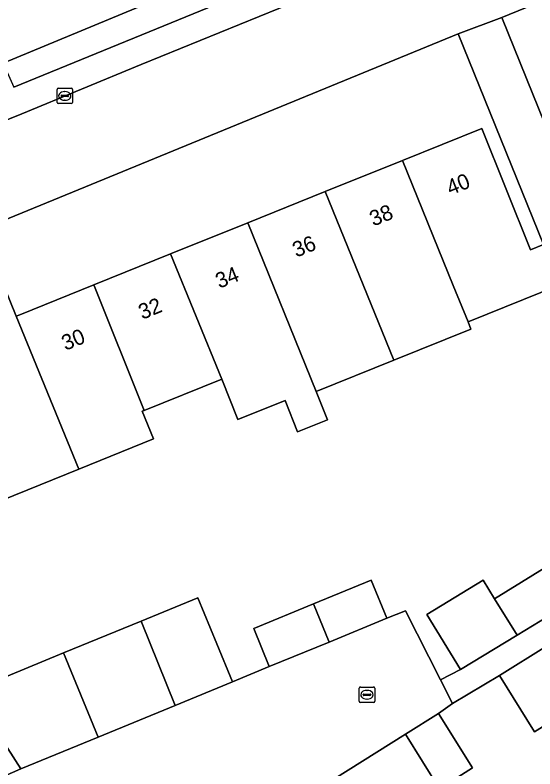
# Model space of a CAD drawing. Extents: x 157767 to 159172, y 387839 to 389425.
# Drawn here: x 158395.93 to 158429.69, y 388270.73 to 388319.67 of the extents above; entities that cross this region are included whole.
import ezdxf

# ---------------------------------------------------------------- set-up
doc = ezdxf.new("R2010")
doc.units = 0
for name, color, linetype in [('IMGEO_Erf', 7, 'Continuous'), ('IMGEO_Kolk', 7, 'Continuous'), ('IMGEO_Pand', 7, 'Continuous'), ('IMGEO_Pand_nummerreeks', 7, 'Continuous'), ('IMGEO_Parkeervlak_open', 7, 'Continuous'), ('IMGEO_Rijbaan_lokaal_gesloten', 7, 'Continuous'), ('IMGEO_Rijbaan_lokaal_open', 7, 'Continuous'), ('IMGEO_Voetpad_open', 7, 'Continuous')]:
    doc.layers.add(name, color=color, linetype=linetype)

msp = doc.modelspace()

# ---------------------------------------------------------------- linework, layer by layer
at = {"layer": 'IMGEO_Erf'}
for points in [[(158491.882, 388345.812), (158427.533, 388319.501), (158434.321, 388302.758), (158436.677, 388296.945), (158437.844, 388295.136), (158443.079, 388296.919), (158445.488, 388291.113), (158450.212, 388294.069), (158453.637, 388296.2), (158455.073, 388293.894), (158457.335, 388295.296), (158455.835, 388297.706), (158459.505, 388299.99), (158463.061, 388302.202), (158464.518, 388299.862), (158466.737, 388301.264), (158465.337, 388303.514), (158468.896, 388305.728), (158472.43, 388307.927), (158473.799, 388305.727), (158474.903, 388306.424), (158477.683, 388308.267), (158477.052, 388309.252)], [(158395.131, 388302.266), (158396.008, 388300.121), (158396.231, 388300.211), (158401.05, 388302.155), (158406.031, 388304.164), (158411.037, 388306.184), (158416.061, 388308.21), (158421.084, 388310.237), (158426.231, 388312.313), (158429.408, 388304.44), (158430.243, 388304.78), (158424.712, 388318.46), (158386.453, 388302.761)], [(158431.3, 388302.166), (158425.347, 388299.764), (158425.522, 388299.284), (158420.528, 388297.269), (158415.487, 388295.235), (158416.226, 388293.404), (158414.277, 388292.617), (158413.459, 388294.644), (158410.404, 388293.412), (158409.346, 388296.035), (158404.321, 388294.007), (158404.189, 388293.954), (158404.915, 388292.16), (158400.067, 388290.2), (158395.04, 388288.167)], [(158394.654, 388270.024), (158396.297, 388270.733), (158393.059, 388275.789), (158399.083, 388278.264), (158404.118, 388280.334), (158407.793, 388281.844), (158409.02, 388278.859), (158410.039, 388276.381), (158412.44, 388277.373), (158411.423, 388279.846), (158415.312, 388281.444), (158419.054, 388282.982), (158420.071, 388280.509), (158421.29, 388280.996), (158423.555, 388276.518), (158424.865, 388277.18), (158422.677, 388280.766), (158426.318, 388282.99), (158427.074, 388281.767), (158432.048, 388284.841)], [(158444.877, 388269.488), (158441.097, 388275.687), (158440.162, 388277.191), (158438.466, 388276.131), (158436.761, 388278.875), (158432.136, 388275.987), (158432.719, 388275.054), (158429.666, 388273.148), (158427.389, 388276.796), (158424.332, 388274.982), (158423.434, 388274.327), (158425.639, 388270.795), (158423.485, 388269.45)]]:
    msp.add_lwpolyline(points, dxfattribs=at)
at = {"layer": 'IMGEO_Kolk'}
for p, q in [((158398.654, 388313.993), (158398.654, 388314.845)), ((158398.729, 388314.919), (158399.581, 388314.919)), ((158399.142, 388314.699), (158399.167, 388314.699)), ((158399.655, 388314.845), (158399.655, 388313.993)), ((158398.913, 388314.413), (158398.913, 388314.425)), ((158399.351, 388314.376), (158398.953, 388314.376)), ((158398.956, 388314.462), (158399.354, 388314.462)), ((158399.397, 388314.425), (158399.397, 388314.413)), ((158399.581, 388313.919), (158398.729, 388313.919)), ((158399.165, 388314.139), (158399.14, 388314.139)), ((158418.356, 388276.05), (158419.208, 388276.05)), ((158418.281, 388275.124), (158418.281, 388275.976)), ((158418.54, 388275.544), (158418.54, 388275.556)), ((158418.583, 388275.593), (158418.981, 388275.593)), ((158418.769, 388275.83), (158418.794, 388275.83)), ((158419.024, 388275.556), (158419.024, 388275.544)), ((158419.282, 388275.976), (158419.282, 388275.124)), ((158419.208, 388275.05), (158418.356, 388275.05)), ((158418.978, 388275.507), (158418.58, 388275.507)), ((158418.792, 388275.27), (158418.767, 388275.27))]:
    msp.add_line(p, q, dxfattribs=at)
for points in [[(158398.654, 388313.993), (158398.654, 388314.845)], [(158398.729, 388314.919), (158399.581, 388314.919)], [(158399.655, 388314.845), (158399.655, 388313.993)], [(158399.581, 388313.919), (158398.729, 388313.919)], [(158418.356, 388276.05), (158419.208, 388276.05)], [(158418.281, 388275.124), (158418.281, 388275.976)], [(158419.282, 388275.976), (158419.282, 388275.124)], [(158419.208, 388275.05), (158418.356, 388275.05)]]:
    msp.add_lwpolyline(points, dxfattribs=at)
for centre, radius, start, end in [((158398.731, 388314.843), 0.0765, 91.552, 178.448), ((158398.731, 388314.843), 0.0765, 91.552, 178.448), ((158399.579, 388314.843), 0.0765, 1.552, 88.448), ((158399.579, 388314.843), 0.0765, 1.552, 88.448), ((158398.953, 388314.422), 0.0403, 85.8775, 175.7526), ((158398.95, 388314.412), 0.0366, 178.938, 274.7102), ((158399.354, 388314.419), 0.043, 264.8664, 352.4533), ((158399.358, 388314.424), 0.0386, 1.7309, 96.639), ((158398.731, 388313.995), 0.0765, 181.552, 268.448), ((158398.731, 388313.995), 0.0765, 181.552, 268.448), ((158399.579, 388313.995), 0.0765, 271.552, 358.448), ((158399.579, 388313.995), 0.0765, 271.552, 358.448), ((158418.358, 388275.974), 0.0765, 91.552, 178.448), ((158418.358, 388275.974), 0.0765, 91.552, 178.448), ((158419.206, 388275.974), 0.0765, 1.552, 88.448), ((158419.206, 388275.974), 0.0765, 1.552, 88.448), ((158418.58, 388275.553), 0.0403, 85.8775, 175.7526), ((158418.577, 388275.543), 0.0366, 178.938, 274.7102), ((158418.981, 388275.55), 0.043, 264.8664, 352.4533), ((158418.985, 388275.555), 0.0386, 1.7309, 96.639), ((158418.358, 388275.126), 0.0765, 181.552, 268.448), ((158418.358, 388275.126), 0.0765, 181.552, 268.448), ((158419.206, 388275.126), 0.0765, 271.552, 358.448), ((158419.206, 388275.126), 0.0765, 271.552, 358.448)]:
    msp.add_arc(centre, radius, start, end, dxfattribs=at)
for centre, major_axis, ratio, start_param, end_param in [((158399.141, 388314.419), (-0.387, 0.002), 0.722429, 4.712389, 7.853982), ((158399.166, 388314.419), (-0.39, 0.002), 0.717154, 1.570796, 4.712389), ((158418.768, 388275.55), (-0.387, 0.002), 0.722429, 4.712389, 7.853982), ((158418.793, 388275.55), (-0.39, 0.002), 0.717154, 1.570796, 4.712389)]:
    msp.add_ellipse(centre, major_axis=major_axis, ratio=ratio, start_param=start_param, end_param=end_param, dxfattribs=at)
at = {"layer": 'IMGEO_Pand'}
for points in [[(158421.084, 388310.237), (158424.39, 388302.11), (158425.347, 388299.764), (158431.3, 388302.166), (158430.243, 388304.78), (158429.408, 388304.44), (158426.231, 388312.313)], [(158416.061, 388308.21), (158420.528, 388297.269), (158425.522, 388299.284), (158425.347, 388299.764), (158424.39, 388302.11), (158421.084, 388310.237)], [(158415.487, 388295.235), (158420.528, 388297.269), (158416.061, 388308.21), (158411.037, 388306.184)], [(158415.487, 388295.235), (158411.037, 388306.184), (158406.031, 388304.164), (158409.346, 388296.035), (158410.404, 388293.412), (158413.459, 388294.644), (158414.277, 388292.617), (158416.226, 388293.404)], [(158409.346, 388296.035), (158406.031, 388304.164), (158401.05, 388302.155), (158404.321, 388294.007)], [(158396.008, 388300.121), (158395.131, 388302.266), (158390.124, 388300.246), (158393.43, 388292.11), (158395.04, 388288.167), (158400.067, 388290.2)], [(158401.05, 388302.155), (158396.231, 388300.211), (158396.008, 388300.121), (158400.067, 388290.2), (158404.915, 388292.16), (158404.189, 388293.954), (158404.321, 388294.007)], [(158432.048, 388284.841), (158427.074, 388281.767), (158428.53, 388279.412), (158433.524, 388282.452)], [(158416.324, 388278.969), (158420.071, 388280.509), (158419.054, 388282.982), (158415.312, 388281.444)], [(158427.074, 388281.767), (158426.318, 388282.99), (158422.677, 388280.766), (158424.865, 388277.18), (158428.53, 388279.412)], [(158404.118, 388280.334), (158406.331, 388274.857), (158410.039, 388276.381), (158409.02, 388278.859), (158407.793, 388281.844)], [(158416.324, 388278.969), (158415.312, 388281.444), (158411.423, 388279.846), (158412.44, 388277.373)], [(158404.118, 388280.334), (158399.083, 388278.264), (158401.315, 388272.796), (158406.331, 388274.857)], [(158430.44, 388278.701), (158427.389, 388276.796), (158429.666, 388273.148), (158432.719, 388275.054), (158432.136, 388275.987)], [(158396.297, 388270.733), (158401.315, 388272.796), (158399.083, 388278.264), (158393.059, 388275.789)], [(158423.485, 388269.45), (158425.639, 388270.795), (158423.434, 388274.327), (158421.275, 388272.979)], [(158423.485, 388269.45), (158421.275, 388272.979), (158416.622, 388270.074), (158419.507, 388265.454), (158421.967, 388266.99), (158421.288, 388268.078)]]:
    msp.add_lwpolyline(points, close=True, dxfattribs=at)
at = {"layer": 'IMGEO_Parkeervlak_open'}
for points in [[(158416.277, 388323.367), (158395.846, 388314.998)], [(158393.834, 388312.24), (158396.364, 388313.266), (158404.108, 388316.461), (158415.604, 388321.154), (158419.459, 388322.798)]]:
    msp.add_lwpolyline(points, dxfattribs=at)
at = {"layer": 'IMGEO_Rijbaan_lokaal_gesloten'}
msp.add_lwpolyline([(158389.48, 388314.146), (158395.146, 388316.552), (158403.778, 388320.12), (158415.622, 388324.981), (158420.467, 388326.868), (158421.199, 388327.171), (158423.168, 388327.986), (158432.004, 388331.641), (158436.234, 388333.351), (158447.373, 388337.854), (158453.89, 388340.513), (158460.291, 388343.124), (158464.903, 388345.027), (158473.232, 388348.455), (158485.202, 388353.3), (158486.103, 388353.658), (158494.004, 388356.797), (158495.413, 388357.357)], dxfattribs=at)
at = {"layer": 'IMGEO_Rijbaan_lokaal_open'}
for points in [[(158433.954, 388328.707), (158424.472, 388324.867), (158422.516, 388324.075), (158421.237, 388323.557), (158419.459, 388322.798), (158415.604, 388321.154), (158404.108, 388316.461), (158396.364, 388313.266), (158393.834, 388312.24), (158393.136, 388311.957), (158381.944, 388307.393), (158380.927, 388306.975), (158374.028, 388302.069), (158378.474, 388299.928), (158380.421, 388298.991), (158386.453, 388302.761), (158424.712, 388318.46), (158427.533, 388319.501), (158491.882, 388345.812)], [(158416.622, 388270.074), (158421.275, 388272.979), (158423.434, 388274.327), (158424.332, 388274.982), (158423.555, 388276.518), (158421.29, 388280.996), (158420.071, 388280.509), (158416.324, 388278.969), (158412.44, 388277.373), (158410.039, 388276.381), (158406.331, 388274.857), (158401.315, 388272.796), (158396.297, 388270.733), (158394.654, 388270.024)]]:
    msp.add_lwpolyline(points, dxfattribs=at)
at = {"layer": 'IMGEO_Voetpad_open'}
for points in [[(158395.146, 388316.552), (158395.846, 388314.998), (158416.277, 388323.367), (158415.622, 388324.981), (158403.778, 388320.12)], [(158433.83, 388295.909), (158436.622, 388289.276), (158440.211, 388291.465), (158437.844, 388295.136), (158436.677, 388296.945), (158434.321, 388302.758), (158427.533, 388319.501), (158424.712, 388318.46), (158430.243, 388304.78), (158431.3, 388302.166)], [(158436.531, 388282.504), (158435.711, 388283.784), (158433.524, 388282.452), (158428.53, 388279.412), (158424.865, 388277.18), (158423.555, 388276.518), (158424.332, 388274.982), (158427.389, 388276.796), (158430.44, 388278.701)]]:
    msp.add_lwpolyline(points, close=True, dxfattribs=at)

# ---------------------------------------------------------------- texts
at = {"layer": 'IMGEO_Pand_nummerreeks'}
for s, rotation, p in [('40', 21.9691, (158424.195, 388307.954)), ('38', 21.9691, (158419.195, 388305.937)), ('36', 21.9691, (158414.192, 388303.919)), ('34', 21.9691, (158409.192, 388301.902)), ('32', 21.9691, (158404.189, 388299.884)), ('30', 21.9672, (158399.195, 388297.87))]:
    msp.add_text(s, height=1, rotation=rotation, dxfattribs=at).set_placement(p)

doc.saveas('drawing.dxf')
